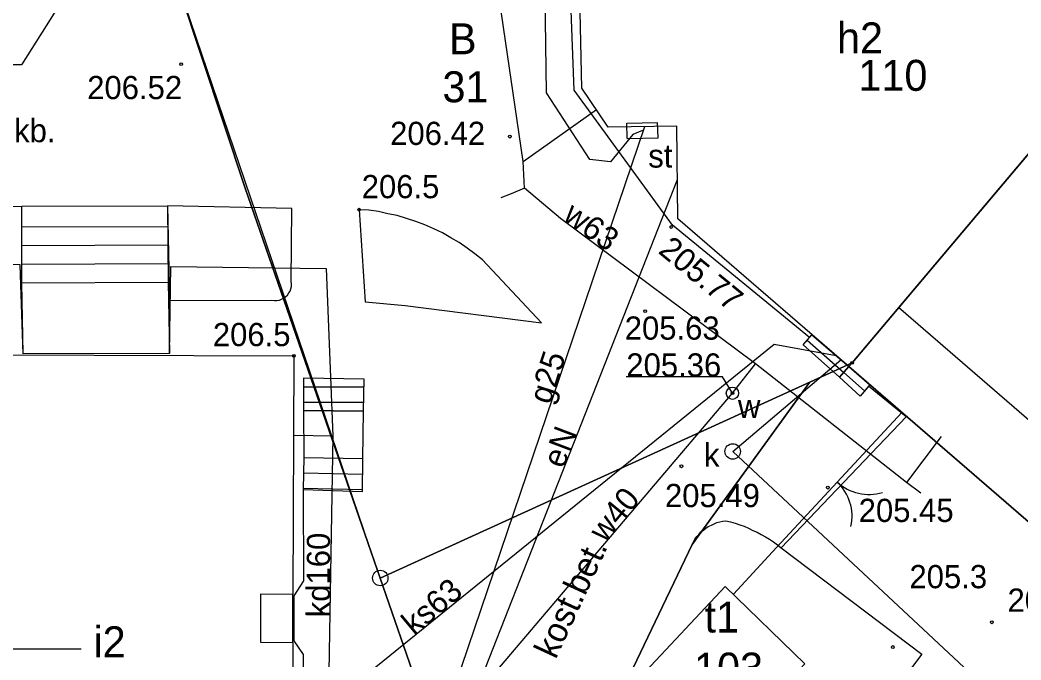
# Model space of a CAD drawing. Extents: x 6512400 to 6513200, y 6022500 to 6022750.
# Drawn here: x 6512750.53 to 6512782.87, y 6022649.64 to 6022670.32 of the extents above; entities that cross this region are included whole.
import ezdxf

# ---------------------------------------------------------------- set-up
doc = ezdxf.new("R2010")
doc.units = 0
for name, color, linetype in [('202-punkt graniczny', 7, 'Continuous'), ('203-punkt graniczny', 7, 'Continuous'), ('210-oznaczenie konturu użytku gruntowego', 7, 'Continuous'), ('211-numer działki ewidencyjnej', 7, 'Continuous'), ('217-kontur klasyfikacyjny', 7, 'Continuous'), ('218-kontur użytku gruntowego', 7, 'Continuous'), ('219-działka ewidencyjna', 7, 'Continuous'), ('312-budynek ewidencyjny', 7, 'Continuous'), ('312-oznaczenie budynku ewidencyjnego', 7, 'Continuous'), ('312-oznaczenie budynku ewidencyjnego-Atr117', 7, 'Continuous'), ('320-blok - kondygnacja nadziemna', 7, 'Continuous'), ('352-schody', 7, 'Continuous'), ('433-Chodnik', 7, 'Continuous'), ('brama', 7, 'Continuous'), ('chodnik', 7, 'Continuous'), ('chodnik (powierzchnia)', 7, 'Continuous'), ('chodnik-Atr17', 7, 'Continuous'), ('obszar utwardzony', 7, 'Continuous'), ('ogrodzenie trwałe', 7, 'Continuous'), ('pikieta naturalna', 7, 'Continuous'), ('pikieta naturalna-Atr2', 7, 'Continuous'), ('pikieta sztuczna', 7, 'Continuous'), ('pikieta sztuczna-Atr2', 7, 'Continuous'), ('przewód elektroenergetyczny (linia)', 7, 'Continuous'), ('przewód elektroenergetyczny (linia)-Atr1', 7, 'Continuous'), ('przewód gazowy (linia)', 7, 'Continuous'), ('przewód gazowy (linia)-Atr1', 7, 'Continuous'), ('przewód kanalizacyjny (linia)', 7, 'Continuous'), ('przewód kanalizacyjny (linia)-Atr1', 7, 'Continuous'), ('przewód wodociągowy (linia)', 7, 'Continuous'), ('przewód wodociągowy (linia)-Atr1', 7, 'Continuous'), ('punkt o określonej wysokości (sieć kanalizacyjna)-Atr2', 7, 'Continuous'), ('punkt o określonej wysokości (sieć wodociągowa)', 7, 'Continuous'), ('punkt o określonej wysokości (sieć wodociągowa)-Atr2', 7, 'Continuous'), ('punkt wysokościowy naturalny', 7, 'Continuous'), ('punkt wysokościowy naturalny-Atr2', 7, 'Continuous'), ('schody w ciągu komunikacyjnym', 7, 'Continuous'), ('szafa gazowa (punkt)', 7, 'Continuous'), ('szafa gazowa (punkt)-Atr17', 7, 'Continuous'), ('Wstawianie ramki sekcyjnej z opisem', 7, 'Continuous'), ('właz okrągły - siec kanalizacyjna (punkt)', 7, 'Continuous'), ('właz okrągły - siec kanalizacyjna (punkt)-Atr17', 7, 'Continuous'), ('zasuwa - siec wodociągowa (punkt)', 7, 'Continuous'), ('zasuwa - siec wodociągowa (punkt)-Atr17', 7, 'Continuous')]:
    doc.layers.add(name, color=color, linetype=linetype)

# ---------------------------------------------------------------- blocks, each defined once
blk = doc.blocks.new('203')
blk.add_circle((0, 0), 0.045)
blk = doc.blocks.new('202')
blk.add_circle((0, 0), 0.25)
blk = doc.blocks.new('US22')
blk.add_circle((0, 0), 0.25)
blk = doc.blocks.new('US25')
blk.add_circle((0, 0), 0.2)
blk = doc.blocks.new('PW01')
blk.add_circle((0, 0), 0.045)
blk = doc.blocks.new('US20')
for p, q in [((-0.5, -0.25), (-0.5, 0.25)), ((-0.5, 0.25), (0.5, 0.25)), ((0.5, -0.25), (0.5, 0.25)), ((-0.5, -0.25), (0.5, -0.25))]:
    blk.add_line(p, q)
blk = doc.blocks.new('OK02')
for centre, start, end in [((-1.5, 0), 0, 60), ((1.5, 0), 120, 180)]:
    blk.add_arc(centre, 1.5, start, end)
blk = doc.blocks.new('RAMKA500K')
blk.add_line((347.5, 150), (352.5, 150))

msp = doc.modelspace()

# ---------------------------------------------------------------- linework, layer by layer
at = {"layer": '217-kontur klasyfikacyjny'}
for points in [[(6512786.09, 6022669.52), (6512777.42, 6022659.24)], [(6512777.42, 6022659.24), (6512776.04, 6022658.61)], [(6512776.04, 6022658.61), (6512772.25, 6022653.37)], [(6512772.25, 6022653.37), (6512764.49, 6022637.17)]]:
    msp.add_lwpolyline(points, dxfattribs=at)
at = {"layer": '218-kontur użytku gruntowego'}
for points in [[(6512757.8, 6022664.88), (6512755, 6022673.34)], [(6512755, 6022673.34), (6512757.8, 6022664.88)], [(6512786.09, 6022669.52), (6512777.42, 6022659.24)], [(6512777.42, 6022659.24), (6512786.09, 6022669.52)], [(6512762.17, 6022652.29), (6512757.8, 6022664.88)], [(6512757.8, 6022664.88), (6512762.17, 6022652.29)], [(6512762.17, 6022652.29), (6512777.42, 6022659.24)], [(6512777.42, 6022659.24), (6512776.04, 6022658.61)], [(6512776.04, 6022658.61), (6512762.17, 6022652.29)], [(6512776.04, 6022658.61), (6512772.25, 6022653.37)], [(6512772.25, 6022653.37), (6512776.04, 6022658.61)], [(6512772.25, 6022653.37), (6512764.49, 6022637.17)], [(6512764.49, 6022637.17), (6512772.25, 6022653.37)], [(6512763.41, 6022648.71), (6512762.17, 6022652.29)], [(6512762.17, 6022652.29), (6512763.41, 6022648.71)]]:
    msp.add_lwpolyline(points, dxfattribs=at)
at = {"layer": '219-działka ewidencyjna'}
for points in [[(6512777.42, 6022659.24), (6512790.49, 6022674.74)], [(6512762.17, 6022652.29), (6512755, 6022673.34)], [(6512777.42, 6022659.24), (6512762.17, 6022652.29)], [(6512763.41, 6022648.71), (6512762.17, 6022652.29)]]:
    msp.add_lwpolyline(points, dxfattribs=at)
at = {"layer": '312-budynek ewidencyjny'}
for points in [[(6512768.68, 6022668.12), (6512768.55, 6022674.06)], [(6512779.23, 6022661.39), (6512786.09, 6022669.52)], [(6512786.09, 6022669.52), (6512779.23, 6022661.39)], [(6512769.54, 6022666.86), (6512768.68, 6022668.12)], [(6512771.75, 6022666.89), (6512769.54, 6022666.86)], [(6512771.79, 6022663.89), (6512771.75, 6022666.89)], [(6512777.31, 6022659.12), (6512771.79, 6022663.89)], [(6512779.23, 6022661.39), (6512777.42, 6022659.24), (6512777.31, 6022659.12)], [(6512779.23, 6022661.39), (6512777.42, 6022659.24)], [(6512746.45, 6022659.51), (6512759.38, 6022659.47)], [(6512759.38, 6022659.47), (6512759.35, 6022651.76)], [(6512785.97, 6022651.64), (6512777.31, 6022659.12)], [(6512759.35, 6022651.76), (6512758.3, 6022651.77)], [(6512758.3, 6022651.77), (6512758.3, 6022650.22)], [(6512758.3, 6022650.22), (6512759.35, 6022650.21)], [(6512759.35, 6022650.21), (6512759.3, 6022634.91)]]:
    msp.add_lwpolyline(points, dxfattribs=at)
msp.add_lwpolyline([(6512770.59, 6022649.11), (6512773.32, 6022652.02), (6512775.89, 6022649.52), (6512773.2, 6022646.66)], close=True, dxfattribs=at)
at = {"layer": '320-blok - kondygnacja nadziemna'}
msp.add_lwpolyline([(6512787.51, 6022651.8), (6512788.38, 6022652.85), (6512778.92, 6022661.03), (6512777.42, 6022659.24), (6512777.31, 6022659.12), (6512785.97, 6022651.64)], close=True, dxfattribs=at)
at = {"layer": '352-schody'}
for p, q in [((6512750.59, 6022664.3), (6512755.29, 6022664.31)), ((6512750.59, 6022661.82), (6512750.59, 6022664.3)), ((6512755.29, 6022664.31), (6512755.32, 6022661.85)), ((6512755.3, 6022663.64), (6512750.59, 6022663.62)), ((6512755.31, 6022663.04), (6512750.59, 6022663.02)), ((6512755.31, 6022662.44), (6512750.59, 6022662.42)), ((6512755.32, 6022661.84), (6512750.59, 6022661.82)), ((6512750.63, 6022659.53), (6512750.59, 6022661.82)), ((6512755.32, 6022661.85), (6512755.36, 6022659.54)), ((6512755.36, 6022659.54), (6512750.63, 6022659.53)), ((6512759.35, 6022651.76), (6512758.3, 6022651.77)), ((6512758.3, 6022651.77), (6512758.3, 6022650.22)), ((6512759.35, 6022650.21), (6512759.35, 6022651.76)), ((6512758.3, 6022650.22), (6512759.35, 6022650.21))]:
    msp.add_line(p, q, dxfattribs=at)
for points in [[(6512776.12, 6022660.15), (6512777.31, 6022659.12), (6512777.01, 6022658.78), (6512775.84, 6022659.82)], [(6512776.12, 6022660.15), (6512777.31, 6022659.12), (6512777.01, 6022658.78), (6512775.84, 6022659.82)], [(6512777.31, 6022659.12), (6512777.99, 6022658.53), (6512777.68, 6022658.17), (6512777.01, 6022658.78)], [(6512777.31, 6022659.12), (6512777.99, 6022658.53), (6512777.68, 6022658.17), (6512777.01, 6022658.78)]]:
    msp.add_lwpolyline(points, close=True, dxfattribs=at)
for points in [[(6512775.968, 6022659.971), (6512777.145, 6022658.933)], [(6512777.145, 6022658.933), (6512777.822, 6022658.335)]]:
    msp.add_lwpolyline(points, dxfattribs=at)
at = {"layer": 'brama'}
msp.add_lwpolyline([(6512779.02, 6022657.64), (6512774.85, 6022653.14)], dxfattribs=at)
at = {"layer": 'chodnik'}
for points in [[(6512764.49, 6022637.17), (6512772.25, 6022653.37), (6512772.29, 6022653.46), (6512772.34, 6022653.54), (6512772.4, 6022653.63), (6512772.46, 6022653.7), (6512772.53, 6022653.78), (6512772.61, 6022653.84), (6512772.69, 6022653.9), (6512772.77, 6022653.95), (6512772.87, 6022654), (6512772.96, 6022654.04), (6512773.05, 6022654.08), (6512773.14, 6022654.1), (6512773.24, 6022654.13), (6512773.34, 6022654.14), (6512773.49, 6022654.1), (6512773.64, 6022654.06), (6512773.79, 6022654.01), (6512773.93, 6022653.96), (6512774.07, 6022653.9), (6512774.21, 6022653.83), (6512774.35, 6022653.77), (6512774.48, 6022653.7), (6512774.62, 6022653.62), (6512774.75, 6022653.55), (6512774.88, 6022653.46), (6512775.01, 6022653.36), (6512775.13, 6022653.27), (6512779.16, 6022657.5), (6512777.95, 6022658.49), (6512777.68, 6022658.17), (6512777.01, 6022658.78), (6512775.84, 6022659.82), (6512776.04, 6022660.06), (6512771.61, 6022663.69), (6512768.44, 6022668.05), (6512768.21, 6022674.06)], [(6512742.59, 6022670.47), (6512743.54, 6022669.87), (6512744.61, 6022669.47), (6512743.66, 6022665.57), (6512744.98, 6022664.55), (6512745.28, 6022664.46), (6512745.58, 6022664.38), (6512745.88, 6022664.3), (6512746.19, 6022664.25), (6512746.49, 6022664.21), (6512746.8, 6022664.19), (6512747.12, 6022664.17), (6512747.43, 6022664.18), (6512747.74, 6022664.21), (6512748.06, 6022664.24), (6512750.59, 6022664.3)], [(6512759.68, 6022655.15), (6512759.69, 6022652.2), (6512759.38, 6022651.71), (6512759.38, 6022650.26), (6512759.68, 6022649.82), (6512759.66, 6022639.42), (6512759.31, 6022638.9), (6512759.31, 6022635.5)]]:
    msp.add_lwpolyline(points, dxfattribs=at)
at = {"layer": 'chodnik (powierzchnia)'}
for points in [[(6512759.3, 6022661.71), (6512759.3, 6022661.79), (6512759.29, 6022661.87), (6512759.31, 6022664.23), (6512755.29, 6022664.31), (6512755.36, 6022661.26), (6512758.67, 6022661.27), (6512758.75, 6022661.26), (6512758.83, 6022661.26), (6512758.91, 6022661.27), (6512758.98, 6022661.3), (6512759.05, 6022661.33), (6512759.12, 6022661.38), (6512759.17, 6022661.43), (6512759.22, 6022661.5), (6512759.26, 6022661.56), (6512759.28, 6022661.63)], [(6512762.98, 6022661.09), (6512767.38, 6022660.53), (6512765.47, 6022662.57), (6512765.23, 6022662.76), (6512764.98, 6022662.95), (6512764.72, 6022663.13), (6512764.45, 6022663.28), (6512764.18, 6022663.44), (6512763.9, 6022663.57), (6512763.61, 6022663.7), (6512763.32, 6022663.81), (6512763.02, 6022663.91), (6512762.72, 6022664), (6512762.41, 6022664.06), (6512762.11, 6022664.13), (6512761.8, 6022664.17), (6512761.49, 6022664.19), (6512761.68, 6022661.21)]]:
    msp.add_lwpolyline(points, close=True, dxfattribs=at)
at = {"layer": 'obszar utwardzony'}
msp.add_lwpolyline([(6512775.13, 6022653.27), (6512779.67, 6022649.83), (6512778.13, 6022647.8), (6512787.16, 6022640.57), (6512783.02, 6022635.41), (6512782.63, 6022634.93), (6512787.3, 6022631.38), (6512783.18, 6022625.97), (6512782.4, 6022624.88), (6512782.6, 6022624.74), (6512781.28, 6022622.94), (6512787.17, 6022619.72)], dxfattribs=at)
at = {"layer": 'ogrodzenie trwałe'}
msp.add_lwpolyline([(6512773.58, 6022651.77), (6512774.85, 6022653.14)], dxfattribs=at)
at = {"layer": 'przewód elektroenergetyczny (linia)'}
msp.add_lwpolyline([(6512759.34, 6022638.24), (6512761.23, 6022638.35), (6512771.78, 6022665.17)], dxfattribs=at)
at = {"layer": 'przewód gazowy (linia)'}
for points in [[(6512770.64, 6022666.75), (6512770.33, 6022666.62), (6512769.61, 6022665.73), (6512768.94, 6022665.81), (6512767.54, 6022667.96), (6512767.47, 6022673.45), (6512767.45, 6022687.17), (6512767.44, 6022687.59)], [(6512759.32, 6022643.31), (6512762.68, 6022643.19), (6512770.72, 6022666.88)]]:
    msp.add_lwpolyline(points, dxfattribs=at)
at = {"layer": 'przewód kanalizacyjny (linia)'}
for points in [[(6512750.63, 6022659.53), (6512750.53, 6022662.41), (6512746.52, 6022662.45), (6512746.43, 6022659.54), (6512745.45, 6022659.51), (6512745.46, 6022656.91), (6512745.52, 6022641.51), (6512745.53, 6022639.13), (6512748.39, 6022633.94), (6512759.09, 6022633.91), (6512760.48, 6022633.91), (6512760.44, 6022639.05)], [(6512755.36, 6022659.54), (6512755.4, 6022662.35), (6512760.42, 6022662.29), (6512760.64, 6022656.88), (6512760.38, 6022641.64), (6512760.44, 6022639.05)], [(6512761.18, 6022648.73), (6512774.9, 6022659.84), (6512776.9, 6022659.48)], [(6512773.56, 6022656.38), (6512777.05, 6022659.34)], [(6512759.37, 6022656.91), (6512760.64, 6022656.88)], [(6512773.56, 6022656.38), (6512780.05, 6022650.33)], [(6512780.05, 6022650.33), (6512790.7, 6022640.38)]]:
    msp.add_lwpolyline(points, dxfattribs=at)
at = {"layer": 'przewód wodociągowy (linia)'}
for points in [[(6512766.79, 6022665.75), (6512766.02, 6022670.98), (6512766.01, 6022671.33), (6512765.92, 6022671.83), (6512765.81, 6022675.09)], [(6512766.83, 6022664.88), (6512766.79, 6022665.75), (6512769.16, 6022667.43)], [(6512779.64, 6022655.03), (6512779.17, 6022655.38), (6512774.3, 6022659.21), (6512767.99, 6022663.91), (6512766.83, 6022664.88), (6512766.4, 6022664.7), (6512766.07, 6022664.57)], [(6512759.39, 6022645.33), (6512762.57, 6022645.33), (6512773.55, 6022658.26), (6512774.3, 6022659.21)], [(6512780.29, 6022656.86), (6512779.17, 6022655.38)]]:
    msp.add_lwpolyline(points, dxfattribs=at)
at = {"layer": 'punkt o określonej wysokości (sieć kanalizacyjna)-Atr2'}
msp.add_lwpolyline([(6512752.3, 6022671.6), (6512750.58, 6022668.87), (6512747.445, 6022668.87)], dxfattribs=at)
at = {"layer": 'punkt o określonej wysokości (sieć wodociągowa)-Atr2'}
msp.add_lwpolyline([(6512773.55, 6022658.26), (6512773.23, 6022658.79), (6512770.121, 6022658.79)], dxfattribs=at)
at = {"layer": 'schody w ciągu komunikacyjnym'}
for points in [[(6512759.69, 6022658.75), (6512759.69, 6022657.7), (6512761.63, 6022657.68), (6512761.65, 6022658.71)], [(6512761.6, 6022655.08), (6512761.61, 6022656.14), (6512761.63, 6022657.68), (6512759.69, 6022657.7), (6512759.7, 6022656.19), (6512759.68, 6022655.15)]]:
    msp.add_lwpolyline(points, close=True, dxfattribs=at)
for points in [[(6512759.69, 6022658.47), (6512761.645, 6022658.47)], [(6512759.69, 6022657.97), (6512761.636, 6022657.97)], [(6512759.7, 6022656.188), (6512761.61, 6022656.147)], [(6512759.69, 6022655.688), (6512761.605, 6022655.647)], [(6512759.681, 6022655.188), (6512761.601, 6022655.147)]]:
    msp.add_lwpolyline(points, dxfattribs=at)

# ---------------------------------------------------------------- block references
at = {"layer": '202-punkt graniczny'}
msp.add_blockref('202', (6512762.17, 6022652.29), dxfattribs=at)
at = {"layer": '203-punkt graniczny'}
msp.add_blockref('203', (6512777.42, 6022659.24), dxfattribs=at)
at = {"layer": 'brama', "rotation": -132.82}
msp.add_blockref('OK02', (6512776.935, 6022655.39), dxfattribs=at)
at = {"layer": 'pikieta naturalna'}
for p in [(6512781.93, 6022650.86), (6512778.73, 6022650.06)]:
    msp.add_blockref('PW01', p, dxfattribs=at)
at = {"layer": 'pikieta sztuczna'}
for p in [(6512755.74, 6022668.89), (6512766.36, 6022666.55), (6512771.57, 6022663.63), (6512770.73, 6022660.91), (6512771.9, 6022655.9), (6512776.63, 6022655.21)]:
    msp.add_blockref('PW01', p, dxfattribs=at)
at = {"layer": 'punkt o określonej wysokości (sieć wodociągowa)', "rotation": 141.34}
msp.add_blockref('PW01', (6512773.55, 6022658.26), dxfattribs=at)
at = {"layer": 'punkt wysokościowy naturalny'}
for p in [(6512761.49, 6022664.19), (6512759.38, 6022659.47)]:
    msp.add_blockref('PW01', p, dxfattribs=at)
at = {"layer": 'szafa gazowa (punkt)', "rotation": 1.3020000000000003}
msp.add_blockref('US20', (6512770.64, 6022666.75), dxfattribs=at)
at = {"layer": 'Wstawianie ramki sekcyjnej z opisem'}
msp.add_blockref('RAMKA500K', (6512400, 6022500), dxfattribs=at)
at = {"layer": 'właz okrągły - siec kanalizacyjna (punkt)'}
msp.add_blockref('US22', (6512773.56, 6022656.38), dxfattribs=at)
at = {"layer": 'zasuwa - siec wodociągowa (punkt)', "rotation": 141.34}
msp.add_blockref('US25', (6512773.55, 6022658.26), dxfattribs=at)

# ---------------------------------------------------------------- texts
at = {"layer": '210-oznaczenie konturu użytku gruntowego'}
msp.add_text('B', height=1, dxfattribs=at).set_placement((6512764.39, 6022669.21))
at = {"layer": '211-numer działki ewidencyjnej'}
msp.add_text('31', height=1, dxfattribs=at).set_placement((6512764.18, 6022667.66))
at = {"layer": '312-oznaczenie budynku ewidencyjnego'}
for s, p in [('110', (6512777.62, 6022668.03)), ('103', (6512772.31, 6022648.88))]:
    msp.add_text(s, height=1, dxfattribs=at).set_placement(p)
at = {"layer": '312-oznaczenie budynku ewidencyjnego-Atr117'}
for s, p in [('h2', (6512776.929, 6022669.24)), ('t1', (6512772.65, 6022650.53)), ('i2', (6512752.902, 6022649.73))]:
    msp.add_text(s, height=1, dxfattribs=at).set_placement(p)
at = {"layer": '433-Chodnik'}
msp.add_text('kost.bet.', height=0.8, rotation=65.218, dxfattribs=at).set_placement((6512767.84, 6022649.64))
at = {"layer": 'chodnik-Atr17'}
msp.add_text('ch.kb.', height=0.75, dxfattribs=at).set_placement((6512749, 6022666.37))
at = {"layer": 'pikieta naturalna-Atr2'}
for s, p in [('205.3', (6512779.27, 6022651.96)), ('205.1', (6512782.44, 6022651.2))]:
    msp.add_text(s, height=0.75, dxfattribs=at).set_placement(p)
at = {"layer": 'pikieta sztuczna-Atr2'}
for s, p in [('206.52', (6512752.7, 6022667.76)), ('206.42', (6512762.49, 6022666.28)), ('205.63', (6512770.07, 6022659.99)), ('205.49', (6512771.37, 6022654.58)), ('205.45', (6512777.63, 6022654.1))]:
    msp.add_text(s, height=0.75, dxfattribs=at).set_placement(p)
msp.add_text('205.77', height=0.75, rotation=320.653, dxfattribs=at).set_placement((6512771.12, 6022662.81))
at = {"layer": 'przewód elektroenergetyczny (linia)-Atr1'}
msp.add_text('eN', height=0.75, rotation=69.314, dxfattribs=at).set_placement((6512768.09, 6022655.8))
at = {"layer": 'przewód gazowy (linia)-Atr1'}
msp.add_text('g25', height=0.75, rotation=72.065, dxfattribs=at).set_placement((6512767.66, 6022657.87))
at = {"layer": 'przewód kanalizacyjny (linia)-Atr1'}
for s, rotation, p in [('kd160', 89.812, (6512760.54, 6022651.02)), ('ks63', 39.806, (6512763.26, 6022650.41))]:
    msp.add_text(s, height=0.75, rotation=rotation, dxfattribs=at).set_placement(p)
at = {"layer": 'przewód wodociągowy (linia)-Atr1'}
for s, rotation, p in [('w63', 324.528, (6512768.03, 6022663.88)), ('w40', 50.502, (6512769.43, 6022653.4))]:
    msp.add_text(s, height=0.75, rotation=rotation, dxfattribs=at).set_placement(p)
at = {"layer": 'punkt o określonej wysokości (sieć wodociągowa)-Atr2'}
msp.add_text('205.36', height=0.75, dxfattribs=at).set_placement((6512770.121, 6022658.798))
at = {"layer": 'punkt wysokościowy naturalny-Atr2'}
for p in [(6512761.57, 6022664.56), (6512756.76, 6022659.78)]:
    msp.add_text('206.5', height=0.75, dxfattribs=at).set_placement(p)
at = {"layer": 'szafa gazowa (punkt)-Atr17'}
msp.add_text('st', height=0.75, dxfattribs=at).set_placement((6512770.83, 6022665.55))
at = {"layer": 'właz okrągły - siec kanalizacyjna (punkt)-Atr17'}
msp.add_text('k', height=0.75, dxfattribs=at).set_placement((6512772.63, 6022655.89))
at = {"layer": 'zasuwa - siec wodociągowa (punkt)-Atr17'}
msp.add_text('w', height=0.75, dxfattribs=at).set_placement((6512773.73, 6022657.46))

doc.saveas('drawing.dxf')
